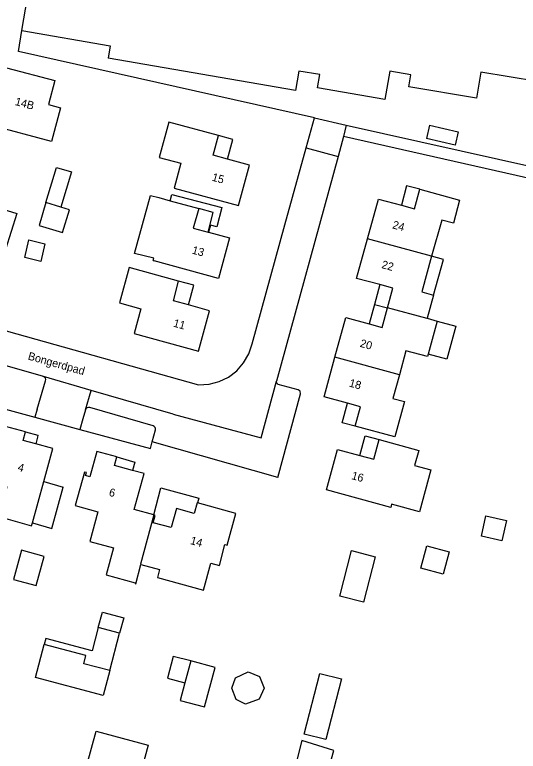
# Model space of a CAD drawing. Extents: x 194485 to 197793, y 468269 to 470822.
# Drawn here: x 195376.4 to 195451.9, y 469894.5 to 470005 of the extents above; entities that cross this region are included whole.
import ezdxf

# ---------------------------------------------------------------- set-up
doc = ezdxf.new("R2010")
doc.units = 0
for name, color, linetype in [('BAG plantopografie panden grensvlak verbouwing pand', 7, 'Continuous'), ('BGT begrenzing pand op maaiveld onder overbouw', 7, 'Continuous'), ('BGT begrenzing pand te verbouwen', 7, 'Continuous'), ('BGT grensvlak gebouwinstallatie plus 1', 7, 'Continuous'), ('BGT grensvlak onbegroeid terreindeel', 7, 'Continuous'), ('BGT grensvlak overig bouwwerk uitbreiding populatie', 7, 'Continuous'), ('BGT grensvlak pand deel overbouw', 7, 'Continuous'), ('BGT grensvlak pand op maaiveld', 7, 'Continuous'), ('BGT grensvlak pand op maaiveld LR', 7, 'Continuous'), ('BGT grensvlak wegdeel', 7, 'Continuous'), ('BGT tekst huisnummerreeks', 7, 'Continuous'), ('BGT tekst openbare ruimte label weg', 7, 'Continuous')]:
    doc.layers.add(name, color=color, linetype=linetype)

msp = doc.modelspace()

# ---------------------------------------------------------------- linework, layer by layer
at = {"layer": 'BAG plantopografie panden grensvlak verbouwing pand'}
msp.add_lwpolyline([(195399.73, 469977.1), (195399.97, 469978.03), (195407.47, 469976.07), (195406.71, 469973.16), (195405.74, 469973.42), (195405.47, 469972.38)], dxfattribs=at)
at = {"layer": 'BGT begrenzing pand op maaiveld onder overbouw'}
for p, q in [((195430.23, 469938.33), (195431.05, 469941.27)), ((195428.13, 469938.91), (195430.23, 469938.33))]:
    msp.add_line(p, q, dxfattribs=at)
at = {"layer": 'BGT begrenzing pand te verbouwen'}
for p, q in [((195399.73, 469977.1), (195403.99, 469975.93)), ((195405.4, 469972.39), (195405.47, 469972.38))]:
    msp.add_line(p, q, dxfattribs=at)
msp.add_lwpolyline([(195403.99, 469975.93), (195403.16, 469973), (195405.4, 469972.39)], dxfattribs=at)
at = {"layer": 'BGT grensvlak gebouwinstallatie plus 1'}
for p, q in [((195438.6, 469988.41), (195438.14, 469986.42)), ((195438.6, 469988.41), (195442.88, 469987.41)), ((195409.12, 469986.29), (195406.97, 469986.88)), ((195442.88, 469987.41), (195442.42, 469985.43)), ((195408.33, 469983.32), (195409.12, 469986.29)), ((195442.42, 469985.43), (195438.14, 469986.42)), ((195381.1, 469976.81), (195382.7, 469982.09)), ((195382.7, 469982.09), (195384.92, 469981.42)), ((195384.92, 469981.42), (195383.32, 469976.14)), ((195435.16, 469979.35), (195434.37, 469976.43)), ((195437.15, 469978.82), (195435.16, 469979.35)), ((195406.18, 469975.35), (195403.99, 469975.93)), ((195405.4, 469972.39), (195406.18, 469975.35)), ((195403.26, 469964.41), (195400.98, 469965.03)), ((195431.14, 469964.51), (195430.34, 469961.56)), ((195402.46, 469961.47), (195403.26, 469964.41)), ((195430.34, 469961.56), (195429.55, 469958.64)), ((195430.34, 469961.56), (195432.29, 469961.05)), ((195439.73, 469959.04), (195442.53, 469958.27)), ((195442.53, 469958.27), (195441.19, 469953.36)), ((195441.19, 469953.36), (195438.38, 469954.09)), ((195425.49, 469943.8), (195426.28, 469946.74)), ((195427.44, 469943.27), (195425.49, 469943.8)), ((195378.02, 469942.44), (195379.9, 469941.92)), ((195379.82, 469941.62), (195379.56, 469940.64)), ((195379.9, 469941.92), (195379.82, 469941.62)), ((195391.7, 469938.67), (195393.58, 469938.16)), ((195393.58, 469938.16), (195394.4, 469937.91)), ((195394.4, 469937.91), (195394.05, 469936.65)), ((195380.76, 469934.97), (195383.7, 469934.14)), ((195381.99, 469927.97), (195383.7, 469934.14)), ((195379.06, 469928.79), (195381.99, 469927.97)), ((195388.95, 469913.08), (195388.03, 469909.58)), ((195390.68, 469906.64), (195392.14, 469912.24)), ((195381.06, 469911.43), (195380.83, 469910.56)), ((195388.03, 469909.58), (195381.06, 469911.43)), ((195406.44, 469907.11), (195402.8, 469908.08)), ((195404.86, 469901.18), (195406.44, 469907.11)), ((195419.81, 469897.12), (195422.15, 469906.21)), ((195422.15, 469906.21), (195425.38, 469905.38)), ((195425.38, 469905.38), (195423.04, 469896.29)), ((195401.93, 469904.79), (195401.22, 469902.15)), ((195401.22, 469902.15), (195404.86, 469901.18)), ((195423.04, 469896.29), (195419.81, 469897.12))]:
    msp.add_line(p, q, dxfattribs=at)
for points in [[(195439.2, 469962.91), (195440.68, 469968.27), (195438.91, 469968.76)], [(195397.26, 469929.98), (195398.34, 469934.04), (195404.03, 469932.49), (195403.83, 469931.77)]]:
    msp.add_lwpolyline(points, dxfattribs=at)
at = {"layer": 'BGT grensvlak onbegroeid terreindeel'}
for points in [[(195421.33, 469989.52), (195376.96, 469999.48), (195377.5, 470002.61)], [(195335.73, 469954.79), (195371.67, 469944.43), (195372.25, 469946.59), (195379.43, 469944.63)], [(195386.16, 469942.8), (195396.75, 469939.92), (195397.03, 469940.96)]]:
    msp.add_lwpolyline(points, dxfattribs=at)
at = {"layer": 'BGT grensvlak overig bouwwerk uitbreiding populatie'}
for p, q in [((195377.93, 469968.57), (195378.55, 469971.22)), ((195378.55, 469971.22), (195380.95, 469970.65)), ((195380.95, 469970.65), (195380.32, 469968)), ((195380.32, 469968), (195377.93, 469968.57)), ((195446.36, 469926.81), (195447.05, 469929.84)), ((195447.05, 469929.84), (195450.11, 469929.15)), ((195450.11, 469929.15), (195449.42, 469926.11)), ((195449.42, 469926.11), (195446.36, 469926.81)), ((195402.8, 469908.08), (195401.93, 469904.79))]:
    msp.add_line(p, q, dxfattribs=at)
msp.add_lwpolyline([(195402.8, 469908.08), (195400.18, 469908.77), (195399.31, 469905.49), (195401.93, 469904.79)], dxfattribs=at)
at = {"layer": 'BGT grensvlak pand deel overbouw'}
msp.add_lwpolyline([(195428.13, 469938.91), (195428.95, 469941.85), (195431.05, 469941.27)], dxfattribs=at)
at = {"layer": 'BGT grensvlak pand op maaiveld'}
for p, q in [((195377.5, 470002.61), (195378.96, 470011.12)), ((195381.1, 469976.81), (195380.06, 469973.38)), ((195383.32, 469976.14), (195381.1, 469976.81)), ((195398.04, 469977.56), (195399.73, 469977.1)), ((195384.63, 469975.74), (195383.32, 469976.14)), ((195383.56, 469972.31), (195384.63, 469975.74)), ((195380.06, 469973.38), (195383.56, 469972.31)), ((195397.19, 469968.11), (195397.31, 469968.07)), ((195439.2, 469962.91), (195438.25, 469959.47)), ((195438.25, 469959.47), (195439.73, 469959.04)), ((195439.73, 469959.04), (195438.38, 469954.09)), ((195379.06, 469928.79), (195380.76, 469934.97)), ((195392.14, 469912.24), (195388.95, 469913.08)), ((195387.09, 469908.9), (195380.83, 469910.56)), ((195409.5, 469905.55), (195411.39, 469906.43)), ((195411.39, 469906.43), (195413.11, 469905.73)), ((195408.96, 469904.02), (195409.5, 469905.55)), ((195413.11, 469905.73), (195413.8, 469903.99)), ((195409.61, 469902.32), (195408.96, 469904.02)), ((195413.8, 469903.99), (195413.04, 469902.34)), ((195411.01, 469901.62), (195409.61, 469902.32)), ((195413.04, 469902.34), (195411.01, 469901.62))]:
    msp.add_line(p, q, dxfattribs=at)
for points in [[(195447.81, 470007.29), (195456.57, 470005.82), (195454.78, 469994.95), (195446.28, 469996.37)], [(195377.5, 470002.61), (195390.72, 470000.33), (195390.41, 469998.45)], [(195446.28, 469996.37), (195445.61, 469992.46), (195435.48, 469994.18), (195435.8, 469995.97), (195432.64, 469996.51), (195431.91, 469992.28), (195421.8, 469994), (195422.14, 469996.01), (195418.98, 469996.54), (195418.48, 469993.64), (195390.41, 469998.45)], [(195375.21, 469997.01), (195382.44, 469995.1), (195381.49, 469991.51), (195383.26, 469991.04), (195381.93, 469985.99), (195372.93, 469988.37)], [(195406.97, 469986.88), (195399.54, 469988.9), (195398.09, 469983.59), (195401.3, 469982.72), (195400.3, 469979), (195409.94, 469976.37)], [(195408.33, 469983.32), (195406.15, 469983.91), (195406.97, 469986.88)], [(195409.94, 469976.37), (195411.6, 469982.45), (195408.33, 469983.32)], [(195367.49, 469978.04), (195376.73, 469975.16), (195375.06, 469969.8), (195365.7, 469972.83), (195366.52, 469975.64)], [(195397.19, 469968.11), (195397.29, 469968.47), (195394.36, 469969.2), (195396.78, 469977.89), (195398.04, 469977.56)], [(195434.37, 469976.43), (195436.35, 469975.9), (195437.15, 469978.82)], [(195437.15, 469978.82), (195443.1, 469977.2), (195442.16, 469973.74), (195440.42, 469974.2), (195438.91, 469968.76)], [(195429.28, 469971.4), (195430.92, 469977.35), (195434.37, 469976.43)], [(195405.47, 469972.38), (195408.61, 469971.53), (195406.95, 469965.45), (195397.31, 469968.07)], [(195431.14, 469964.51), (195427.65, 469965.45), (195429.28, 469971.4)], [(195438.91, 469968.76), (195437.44, 469963.42), (195439.2, 469962.91)], [(195400.98, 469965.03), (195393.57, 469967.06), (195392.11, 469961.77), (195395.34, 469960.87), (195394.32, 469957.17), (195403.95, 469954.52)], [(195402.46, 469961.47), (195400.2, 469962.09), (195400.98, 469965.03)], [(195432.29, 469961.05), (195433.09, 469963.99), (195431.14, 469964.51)], [(195403.95, 469954.52), (195405.63, 469960.61), (195402.46, 469961.47)], [(195429.55, 469958.64), (195431.49, 469958.11), (195432.29, 469961.05)], [(195424.42, 469953.63), (195426.05, 469959.59), (195429.55, 469958.64)], [(195438.38, 469954.09), (195438.29, 469953.74), (195435.06, 469954.61), (195434.07, 469951)], [(195426.28, 469946.74), (195422.8, 469947.68), (195424.42, 469953.63)], [(195434.07, 469951), (195433.09, 469947.45), (195434.83, 469946.97), (195433.41, 469941.67), (195427.44, 469943.27)], [(195427.44, 469943.27), (195428.22, 469946.21), (195426.28, 469946.74)], [(195378.02, 469942.44), (195375.04, 469943.24), (195374, 469939.49), (195373.39, 469939.66), (195373.5, 469940.04), (195373.2, 469940.12), (195371.83, 469935.14), (195375.22, 469934.19), (195373.97, 469929.76), (195378.94, 469928.36), (195379.06, 469928.79)], [(195379.56, 469940.64), (195377.68, 469941.16), (195378.02, 469942.44)], [(195431.05, 469941.27), (195436.98, 469939.65), (195436.36, 469937.38), (195438.8, 469936.72), (195437.08, 469930.46), (195432.91, 469931.58), (195432.78, 469931.09), (195423.14, 469933.73), (195424.81, 469939.81), (195428.13, 469938.91)], [(195380.76, 469934.97), (195382.13, 469939.93), (195379.56, 469940.64)], [(195391.7, 469938.67), (195388.72, 469939.48), (195387.69, 469935.71), (195387.05, 469935.89), (195387.17, 469936.32), (195386.87, 469936.41), (195385.49, 469931.39), (195388.88, 469930.46), (195387.66, 469926.01), (195391.22, 469925.04), (195390.11, 469921), (195394.48, 469919.79), (195394.46, 469919.69), (195394.55, 469919.67), (195395.34, 469922.57)], [(195394.05, 469936.65), (195391.35, 469937.4), (195391.7, 469938.67)], [(195397.26, 469929.98), (195394.33, 469930.79), (195395.8, 469936.17), (195394.05, 469936.65)], [(195395.34, 469922.57), (195398.14, 469921.81), (195397.8, 469920.58), (195404.71, 469918.68), (195405.82, 469922.73), (195407.09, 469922.39), (195407.93, 469925.54), (195408.25, 469925.45), (195409.55, 469930.21), (195403.83, 469931.77)], [(195403.83, 469931.77), (195403.74, 469931.8), (195403.31, 469930.21), (195400.65, 469930.93), (195399.87, 469928.08), (195397.18, 469928.81), (195397.49, 469929.92), (195397.26, 469929.98)], [(195440.65, 469921.12), (195437.29, 469922.02), (195438.18, 469925.33), (195441.54, 469924.43), (195440.65, 469921.12)], [(195376.25, 469920.32), (195379.62, 469919.39), (195380.83, 469923.75), (195377.45, 469924.68), (195376.25, 469920.32)], [(195425.13, 469917.82), (195426.91, 469924.64), (195430.46, 469923.72), (195428.69, 469916.89), (195425.13, 469917.82)], [(195388.95, 469913.08), (195389.57, 469915.4), (195392.76, 469914.56), (195392.14, 469912.24)], [(195390.68, 469906.64), (195389.68, 469902.92), (195379.53, 469905.62), (195380.83, 469910.56)], [(195390.68, 469906.64), (195386.77, 469907.67), (195387.09, 469908.9)], [(195388.64, 469897.57), (195396.43, 469895.44), (195393.67, 469885.28), (195385.85, 469887.36), (195388.64, 469897.57)], [(195415.2, 469879.47), (195419.67, 469878.18), (195424.27, 469894.64), (195419.46, 469896.14), (195415.2, 469879.47)]]:
    msp.add_lwpolyline(points, dxfattribs=at)
at = {"layer": 'BGT grensvlak pand op maaiveld LR'}
for p, q in [((195438.91, 469968.76), (195429.28, 469971.4)), ((195438.24, 469959.43), (195432.29, 469961.05)), ((195438.25, 469959.47), (195438.24, 469959.43)), ((195434.07, 469951), (195424.42, 469953.63))]:
    msp.add_line(p, q, dxfattribs=at)
msp.add_lwpolyline([(195397.26, 469929.98), (195395.29, 469922.58), (195395.34, 469922.57)], dxfattribs=at)
at = {"layer": 'BGT grensvlak wegdeel'}
for p, q in [((195420.09, 469985.02), (195421.33, 469989.52)), ((195421.33, 469989.52), (195426.1, 469988.45)), ((195426.1, 469988.45), (195425.72, 469986.72)), ((195426.1, 469988.45), (195460.89, 469980.65)), ((195425.72, 469986.72), (195424.9, 469983.73)), ((195420.09, 469985.02), (195424.9, 469983.73)), ((195424.9, 469983.73), (195415.65, 469950.02)), ((195380.71, 469950.72), (195373.87, 469952.7)), ((195387.89, 469948.63), (195380.71, 469950.72)), ((195379.79, 469945.83), (195381.05, 469950.08)), ((195387.05, 469945.74), (195387.89, 469948.63)), ((195400.17, 469945.07), (195387.89, 469948.63)), ((195379.79, 469945.83), (195379.43, 469944.63)), ((195387.05, 469945.74), (195386.65, 469944.41)), ((195397.15, 469943.34), (195387.68, 469946.08)), ((195379.43, 469944.63), (195386.16, 469942.8)), ((195386.65, 469944.41), (195386.16, 469942.8)), ((195397.03, 469940.96), (195397.5, 469942.72)), ((195415.85, 469935.59), (195397.03, 469940.96))]:
    msp.add_line(p, q, dxfattribs=at)
for points in [[(195462.38, 469978.37), (195460.43, 469978.89), (195425.72, 469986.72)], [(195375.16, 469957.6), (195403.98, 469949.49), (195405.56, 469949.57), (195407.07, 469949.97), (195408.48, 469950.63), (195409.71, 469951.6), (195410.71, 469952.79), (195411.5, 469954.15), (195412.01, 469955.64), (195416.9, 469973.48), (195420.09, 469985.02)], [(195400.17, 469945.07), (195413.37, 469941.54), (195415.65, 469950.02)], [(195415.85, 469935.59), (195419.27, 469948.14), (195419.19, 469948.55), (195418.91, 469948.75), (195415.91, 469949.55), (195415.69, 469949.74), (195415.65, 469950.02)]]:
    msp.add_lwpolyline(points, dxfattribs=at)
for centre, radius, start, end in [((195380.55, 469950.22), 0.521, 344.6798, 72.6296), ((195387.54, 469945.59), 0.512, 74.075, 163.1204), ((195397.01, 469942.85), 0.51, 345.0027, 73.7303)]:
    msp.add_arc(centre, radius, start, end, dxfattribs=at)

# ---------------------------------------------------------------- texts
at = {"layer": 'BGT tekst huisnummerreeks'}
for s, rotation, p in [('14B', 345.2, (195376.38, 469991.46)), ('15', 344.7, (195405.89, 469980.12)), ('24', 344.7, (195432.94, 469972.97)), ('13', 344.8, (195402.9, 469969.19)), ('22', 344.7, (195431.31, 469967.02)), ('11', 344.6, (195400.09, 469958.24)), ('20', 344.7, (195428.08, 469955.21)), ('18', 344.7, (195426.45, 469949.26)), ('4', 344.7, (195376.78, 469936.63)), ('16', 344.6, (195426.81, 469935.37)), ('6', 344.6, (195390.45, 469932.87)), ('14', 344.8, (195402.65, 469925.63))]:
    msp.add_text(s, height=1.2, rotation=rotation, dxfattribs=at).set_placement(p)
at = {"layer": 'BGT tekst openbare ruimte label weg'}
msp.add_text('Bongerdpad', height=1.2, rotation=344.3, dxfattribs=at).set_placement((195378.31, 469953.3))

doc.saveas('drawing.dxf')
